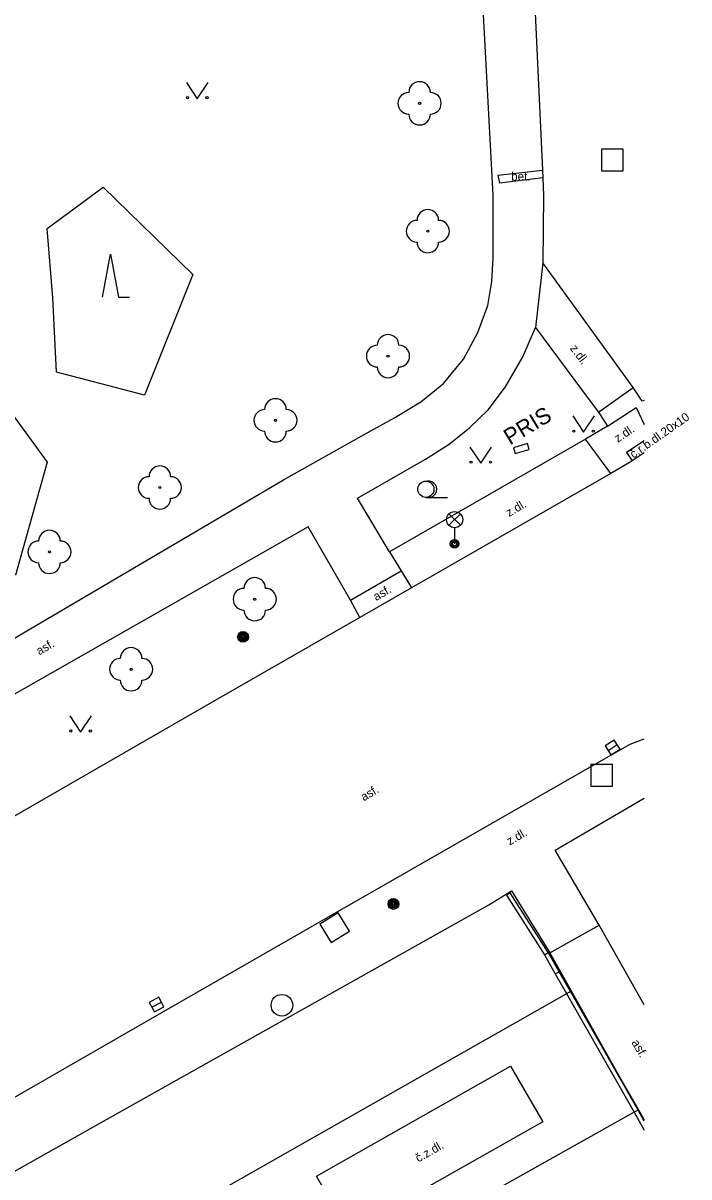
# Model space of a CAD drawing. Extents: x -595546 to -593986, y -1160845 to -1159202.
# Drawn here: x -594019.6 to -593988.8, y -1159895.1 to -1159841.7 of the extents above; entities that cross this region are included whole.
import ezdxf

# ---------------------------------------------------------------- set-up
doc = ezdxf.new("R2010")
doc.units = 0
for name, color, linetype in [('kanalizace - povrch.  znaky - skut. velikost', 7, 'Continuous'), ('Level 22', 7, 'Continuous'), ('Level 25', 7, 'Continuous'), ('Level 26', 7, 'Continuous'), ('Level 27', 7, 'Continuous'), ('Level 33', 7, 'Continuous'), ('Level 36', 7, 'Continuous'), ('silnoproud - povrch.  znaky a  RIS  skut. velikost', 7, 'Continuous'), ('Specificka linie pasportu komunikaci', 7, 'Continuous'), ('TM - chodniky - VP', 7, 'Continuous'), ('TM - hranice souvisleho porostu (skupiny stromu_ kere)', 7, 'Continuous'), ('TM - komunikace - VP', 7, 'Continuous'), ('TM - popis objektu', 7, 'Continuous'), ('TM - popis povrchu', 7, 'Continuous'), ('TM - rozhrani mezi zpev. plochami mezi sebou - VP', 7, 'Continuous'), ('TM - rozhrani ploch obecne - VP', 7, 'Continuous')]:
    doc.layers.add(name, color=color, linetype=linetype)

msp = doc.modelspace()

# ---------------------------------------------------------------- linework, layer by layer
at = {"layer": 'kanalizace - povrch.  znaky - skut. velikost'}
for points in [[(-593997.05, -1159881.98), (-593997.22, -1159882.09)], [(-593997.22, -1159882.09), (-593995.46, -1159884.86)], [(-593995.29, -1159884.75), (-593997.05, -1159881.98)], [(-593995.46, -1159884.86), (-593995.29, -1159884.75)], [(-593995.28, -1159884.76), (-593995.46, -1159884.86)], [(-593994.78, -1159885.64), (-593995.28, -1159884.76)], [(-593995.46, -1159884.86), (-593994.96, -1159885.74)], [(-593994.96, -1159885.74), (-593994.78, -1159885.64)], [(-593994.96, -1159885.74), (-593994.44, -1159886.65)], [(-593994.26, -1159886.55), (-593994.78, -1159885.64)], [(-593994.44, -1159886.65), (-593991.31, -1159892.14)], [(-593991.13, -1159892.04), (-593994.26, -1159886.55)], [(-593991.31, -1159892.14), (-593990.841, -1159892.963)], [(-593990.841, -1159892.547), (-593991.13, -1159892.04)]]:
    msp.add_lwpolyline(points, dxfattribs=at)
at = {"layer": 'Level 22'}
for centre in [(-594001.24, -1159845.45), (-594000.86, -1159851.37), (-594002.7, -1159857.15), (-594007.91, -1159860.12), (-594013.26, -1159863.23), (-594018.37, -1159866.21), (-594008.87, -1159868.4), (-594014.59, -1159871.64)]:
    msp.add_circle(centre, 0.05, dxfattribs=at)
for centre, start, end in [((-594001.24, -1159844.95), 0, 180), ((-594001.74, -1159845.45), 90, 270), ((-594000.74, -1159845.45), 270, 90), ((-594001.24, -1159845.95), 180, 0), ((-594000.86, -1159850.87), 0, 180), ((-594001.36, -1159851.37), 90, 270), ((-594000.36, -1159851.37), 270, 90), ((-594000.86, -1159851.87), 180, 0), ((-594002.7, -1159856.65), 0, 180), ((-594003.2, -1159857.15), 90, 270), ((-594002.2, -1159857.15), 270, 90), ((-594002.7, -1159857.65), 180, 0), ((-594007.91, -1159859.62), 0, 180), ((-594008.41, -1159860.12), 90, 270), ((-594007.41, -1159860.12), 270, 90), ((-594007.91, -1159860.62), 180, 0), ((-594013.26, -1159862.73), 0, 180), ((-594013.76, -1159863.23), 90, 270), ((-594012.76, -1159863.23), 270, 90), ((-594013.26, -1159863.73), 180, 0), ((-594018.37, -1159865.71), 0, 180), ((-594018.87, -1159866.21), 90, 270), ((-594017.87, -1159866.21), 270, 90), ((-594018.37, -1159866.71), 180, 0), ((-594008.87, -1159867.9), 0, 180), ((-594009.37, -1159868.4), 90, 270), ((-594008.37, -1159868.4), 270, 90), ((-594008.87, -1159868.9), 180, 0), ((-594014.59, -1159871.14), 0, 180), ((-594015.09, -1159871.64), 90, 270), ((-594014.09, -1159871.64), 270, 90), ((-594014.59, -1159872.14), 180, 0)]:
    msp.add_arc(centre, 0.5, start, end, dxfattribs=at)
at = {"layer": 'Level 25'}
for centre, radius in [((-594009.41, -1159870.14), 0.25), ((-594009.41, -1159870.14), 0.2), ((-594009.41, -1159870.14), 0.15), ((-594009.41, -1159870.14), 0.1), ((-594009.41, -1159870.14), 0.05), ((-594002.45, -1159882.5), 0.25), ((-594002.45, -1159882.5), 0.2), ((-594002.45, -1159882.5), 0.15), ((-594002.45, -1159882.5), 0.1), ((-594002.45, -1159882.5), 0.05)]:
    msp.add_circle(centre, radius, dxfattribs=at)
at = {"layer": 'Level 26'}
for points in [[(-593992.82, -1159848.58), (-593991.82, -1159848.58), (-593991.82, -1159847.58), (-593992.82, -1159847.58)], [(-593993.32, -1159877.05), (-593992.32, -1159877.05), (-593992.32, -1159876.05), (-593993.32, -1159876.05)], [(-594005.334, -1159884.288), (-594004.482, -1159883.764), (-594005.006, -1159882.912), (-594005.858, -1159883.436)]]:
    msp.add_lwpolyline(points, close=True, dxfattribs=at)
at = {"layer": 'Level 27'}
for p, q in [((-593992.521, -1159875.393), (-593992.099, -1159875.127)), ((-594013.629, -1159887.28), (-594013.191, -1159887.04))]:
    msp.add_line(p, q, dxfattribs=at)
for points in [[(-593992.388, -1159875.605), (-593991.965, -1159875.338), (-593992.232, -1159874.915), (-593992.655, -1159875.182)], [(-594013.509, -1159887.499), (-594013.071, -1159887.259), (-594013.311, -1159886.821), (-594013.749, -1159887.061)]]:
    msp.add_lwpolyline(points, close=True, dxfattribs=at)
msp.add_circle((-594007.61, -1159887.19), 0.5, dxfattribs=at)
at = {"layer": 'Level 33'}
for p, q in [((-593999.885, -1159864.98), (-593999.355, -1159864.45)), ((-593999.885, -1159864.45), (-593999.355, -1159864.98)), ((-593999.62, -1159865.09), (-593999.62, -1159865.84))]:
    msp.add_line(p, q, dxfattribs=at)
for centre, radius in [((-593999.62, -1159864.715), 0.375), ((-593999.62, -1159865.84), 0.2), ((-593999.62, -1159865.84), 0.145), ((-593999.62, -1159865.84), 0.0876)]:
    msp.add_circle(centre, radius, dxfattribs=at)
at = {"layer": 'Level 36'}
msp.add_line((-594000.95, -1159863.685), (-593999.95, -1159863.685), dxfattribs=at)
for points in [[(-594012.03, -1159844.49), (-594011.53, -1159845.24), (-594011.03, -1159844.49)], [(-594015.919, -1159854.428), (-594015.544, -1159852.428), (-594015.169, -1159854.428), (-594014.669, -1159854.428)], [(-593994.15, -1159859.92), (-593993.65, -1159860.67), (-593993.15, -1159859.92)], [(-593998.91, -1159861.36), (-593998.41, -1159862.11), (-593997.91, -1159861.36)], [(-594017.43, -1159873.8), (-594016.93, -1159874.55), (-594016.43, -1159873.8)]]:
    msp.add_lwpolyline(points, dxfattribs=at)
for centre, radius in [((-594011.98, -1159845.19), 0.05), ((-594011.081, -1159845.19), 0.05), ((-593994.1, -1159860.62), 0.05), ((-593993.201, -1159860.62), 0.05), ((-593998.86, -1159862.06), 0.05), ((-593997.961, -1159862.06), 0.05), ((-594000.95, -1159863.31), 0.375), ((-594017.38, -1159874.5), 0.05), ((-594016.481, -1159874.5), 0.05)]:
    msp.add_circle(centre, radius, dxfattribs=at)
msp.add_arc((-594000.825, -1159863.31), 0.375, 260.4059, 99.5941, dxfattribs=at)
at = {"layer": 'silnoproud - povrch.  znaky a  RIS  skut. velikost'}
for points in [[(-593996.24, -1159861.2), (-593996.9, -1159861.4)], [(-593996.17, -1159861.47), (-593996.24, -1159861.2)], [(-593996.9, -1159861.4), (-593996.82, -1159861.66)], [(-593996.82, -1159861.66), (-593996.17, -1159861.47)]]:
    msp.add_lwpolyline(points, dxfattribs=at)
at = {"layer": 'Specificka linie pasportu komunikaci'}
for points in [[(-594049.61, -1159917.6), (-594014.92, -1159898.29), (-594000, -1159889.81), (-593994.53, -1159886.7), (-593994.44, -1159886.65)], [(-593994.44, -1159886.65), (-593994.26, -1159886.55)], [(-593991.31, -1159892.14), (-594000, -1159897.01), (-594005.34, -1159900), (-594011.76, -1159903.6), (-594046.57, -1159923.28)], [(-593991.13, -1159892.04), (-593991.31, -1159892.14)]]:
    msp.add_lwpolyline(points, dxfattribs=at)
at = {"layer": 'TM - chodniky - VP'}
for points in [[(-593997.84, -1159849.7), (-593998.62, -1159835)], [(-593996.13, -1159836.32), (-593995.56, -1159848.55)], [(-593995.56, -1159848.55), (-593995.54, -1159848.9)], [(-593995.54, -1159848.9), (-593995.51, -1159849.71)], [(-593998.09, -1159854.8), (-593997.89, -1159853.69), (-593997.84, -1159852.6), (-593997.84, -1159849.7)], [(-593995.51, -1159849.71), (-593995.54, -1159852.83)], [(-593991.36, -1159858.6), (-593995.54, -1159852.83)], [(-593999.21, -1159857.29), (-593998.55, -1159856.06), (-593998.09, -1159854.8)], [(-593998.07, -1159859.63), (-593997.27, -1159858.57), (-593996.47, -1159857.19), (-593995.88, -1159855.83)], [(-593995.88, -1159855.83), (-593993.39, -1159859.17)], [(-594002.36, -1159859.98), (-594001.18, -1159859.27), (-594000.13, -1159858.42), (-593999.21, -1159857.29)], [(-593990.841, -1159859.203), (-593990.94, -1159859.24), (-593991.36, -1159858.6)], [(-593993.39, -1159859.17), (-593992.96, -1159859.74)], [(-594000.97, -1159861.92), (-593999.87, -1159861.22), (-593998.93, -1159860.47), (-593998.07, -1159859.63)], [(-594004.05, -1159860.91), (-594002.36, -1159859.98)], [(-593992.96, -1159859.74), (-593992.55, -1159860.39)], [(-593992.55, -1159860.39), (-593993.56, -1159860.99)], [(-594027.6, -1159874.67), (-594007.54, -1159862.88), (-594004.05, -1159860.91)], [(-593993.56, -1159860.99), (-594002.63, -1159866.2)], [(-594004.11, -1159863.73), (-594000.97, -1159861.92)], [(-594002.63, -1159866.2), (-594004.11, -1159863.73)], [(-594006.4, -1159865.05), (-594024.88, -1159875.57), (-594038.95, -1159883.51), (-594041.26, -1159884.82)], [(-594004.44, -1159868.44), (-594006.4, -1159865.05)], [(-594004.01, -1159869.24), (-594004.44, -1159868.44)], [(-593992.93, -1159883.48), (-593994.97, -1159880.01), (-593990.841, -1159877.607)], [(-594031.01, -1159901.07), (-594030.26, -1159900.65), (-594014.64, -1159891.86), (-593998.03, -1159882.54), (-593996.98, -1159881.89)], [(-593990.841, -1159887.165), (-593992.93, -1159883.48)]]:
    msp.add_lwpolyline(points, dxfattribs=at)
at = {"layer": 'TM - hranice souvisleho porostu (skupiny stromu_ kere)'}
for points in [[(-594018.22, -1159854.45), (-594018.48, -1159851.25), (-594015.89, -1159849.33), (-594011.73, -1159853.37), (-594013.97, -1159858.96), (-594018.04, -1159857.89), (-594018.22, -1159854.45)], [(-594025.17, -1159857.9), (-594021.62, -1159857.75), (-594018.47, -1159862.06), (-594019.94, -1159867.29), (-594025.92, -1159864.51)]]:
    msp.add_lwpolyline(points, dxfattribs=at)
at = {"layer": 'TM - komunikace - VP'}
for points in [[(-593990.841, -1159861.625), (-593991.4, -1159861.99), (-593991.5, -1159862.06), (-593992.31, -1159862.54), (-593992.39, -1159862.58), (-594001.62, -1159867.87), (-594004.01, -1159869.24), (-594010.84, -1159873.16), (-594029.02, -1159883.63), (-594047.48, -1159894.24), (-594052.21, -1159896.97)], [(-594050.41, -1159908.94), (-594049.95, -1159908.64), (-594049.58, -1159908.4), (-594041.77, -1159903.91), (-594023.9, -1159893.69), (-594013.17, -1159887.52), (-594005.45, -1159883.09), (-593992.17, -1159875.5), (-593991.5, -1159875.1)], [(-593991.5, -1159875.1), (-593990.841, -1159874.854)], [(-593996.98, -1159881.89), (-593995.21, -1159884.76)], [(-593995.21, -1159884.76), (-593991.99, -1159890.5), (-593991.11, -1159892.03), (-593990.841, -1159892.493)]]:
    msp.add_lwpolyline(points, dxfattribs=at)
at = {"layer": 'TM - rozhrani mezi zpev. plochami mezi sebou - VP'}
for points in [[(-593995.54, -1159848.9), (-593997.53, -1159849.14), (-593997.6, -1159848.77), (-593995.56, -1159848.55)], [(-593995.54, -1159852.83), (-593995.88, -1159855.83)], [(-593992.96, -1159859.74), (-593991.36, -1159858.6)], [(-593992.55, -1159860.39), (-593991.22, -1159859.52), (-593990.841, -1159860.319)], [(-593990.841, -1159861.067), (-593991.67, -1159861.61)], [(-593991.67, -1159861.61), (-593991.4, -1159861.99)], [(-593995.21, -1159884.76), (-593992.93, -1159883.48)], [(-593997.04, -1159890.01), (-593995.54, -1159892.59), (-594004.53, -1159897.68), (-594006.01, -1159895.1), (-593997.04, -1159890.01)]]:
    msp.add_lwpolyline(points, dxfattribs=at)
at = {"layer": 'TM - rozhrani ploch obecne - VP'}
for points in [[(-593992.39, -1159862.58), (-593993.56, -1159860.99)], [(-594002.63, -1159866.2), (-594002.09, -1159867.09)], [(-594004.44, -1159868.44), (-594002.09, -1159867.09)], [(-594002.09, -1159867.09), (-594001.62, -1159867.87)]]:
    msp.add_lwpolyline(points, dxfattribs=at)

# ---------------------------------------------------------------- texts
at = {"layer": 'TM - popis objektu'}
msp.add_text('PRIS', height=0.75, rotation=31, dxfattribs=at).set_placement((-593997.06, -1159861.29))
at = {"layer": 'TM - popis povrchu'}
msp.add_text('bet.', height=0.4, dxfattribs=at).set_placement((-593997, -1159849.03))
for s, rotation, p in [('z.dl.', 307, (-593994.3, -1159856.8)), ('č.r.b.dl.20x10', 35, (-593991.34, -1159861.9)), ('z.dl.', 33.1901, (-593992.07, -1159861.16)), ('z.dl.', 30.4435, (-593997.1, -1159864.6)), ('asf.', 30, (-594003.25, -1159868.49)), ('asf.', 30, (-594018.84, -1159871)), ('asf.', 31.2143, (-594003.82, -1159877.76)), ('z.dl.', 29.9706, (-593997.07, -1159879.8)), ('asf.', 300, (-593991.45, -1159888.91)), ('č.z.dl.', 29.3824, (-594001.3, -1159894.47))]:
    msp.add_text(s, height=0.4, rotation=rotation, dxfattribs=at).set_placement(p)

doc.saveas('drawing.dxf')
